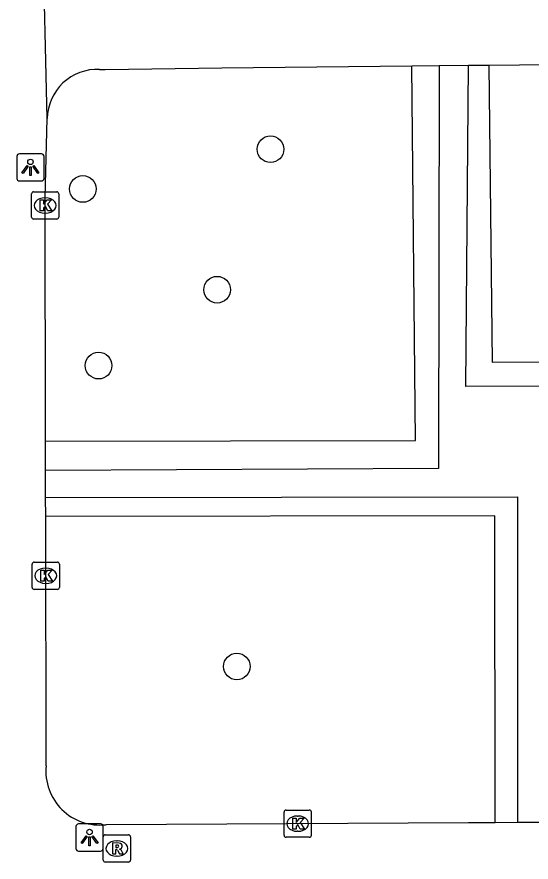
# Model space of a CAD drawing. Extents: x 160732 to 162105, y 387428 to 388479.
# Drawn here: x 161552.23 to 161571.1, y 388137.01 to 388168 of the extents above; entities that cross this region are included whole.
import ezdxf

# ---------------------------------------------------------------- set-up
doc = ezdxf.new("R2010")
doc.units = 0
for name, color, linetype in [('IMGEO_Boom', 7, 'Continuous'), ('IMGEO_Haag', 7, 'Continuous'), ('IMGEO_Kolk', 7, 'Continuous'), ('IMGEO_Lichtpunt', 7, 'Continuous'), ('IMGEO_Rioolput', 7, 'Continuous'), ('IMGEO_Voetpad_halfverhard', 7, 'Continuous'), ('IMGEO_Voetpad_open', 7, 'Continuous')]:
    doc.layers.add(name, color=color, linetype=linetype)

msp = doc.modelspace()

# ---------------------------------------------------------------- linework, layer by layer
at = {"layer": 'IMGEO_Boom'}
for centre in [(161561.538, 388163.145), (161554.653, 388161.689), (161559.581, 388157.996), (161555.232, 388155.213), (161560.305, 388144.183)]:
    msp.add_circle(centre, 0.489, dxfattribs=at)
at = {"layer": 'IMGEO_Haag'}
for points in [[(161553.286, 388152.443), (161566.857, 388152.463), (161566.722, 388166.203)], [(161569.552, 388166.231), (161569.671, 388155.345), (161586.331, 388155.453)], [(161569.789, 388138.456), (161569.767, 388149.707), (161553.29, 388149.682)]]:
    msp.add_lwpolyline(points, dxfattribs=at)
at = {"layer": 'IMGEO_Kolk'}
for p, q in [((161552.771, 388160.659), (161552.771, 388161.511)), ((161552.846, 388161.585), (161553.698, 388161.585)), ((161553.772, 388161.511), (161553.772, 388160.659)), ((161553.259, 388161.365), (161553.284, 388161.365)), ((161553.282, 388160.805), (161553.257, 388160.805)), ((161553.698, 388160.585), (161552.846, 388160.585)), ((161552.792, 388147.083), (161552.792, 388147.935)), ((161552.867, 388148.009), (161553.719, 388148.009)), ((161553.28, 388147.789), (161553.305, 388147.789)), ((161553.793, 388147.935), (161553.793, 388147.083)), ((161553.303, 388147.229), (161553.278, 388147.229)), ((161553.719, 388147.009), (161552.867, 388147.009)), ((161562.037, 388137.993), (161562.037, 388138.845)), ((161562.112, 388138.919), (161562.964, 388138.919)), ((161563.038, 388138.845), (161563.038, 388137.993)), ((161562.525, 388138.699), (161562.55, 388138.699)), ((161562.548, 388138.139), (161562.523, 388138.139)), ((161562.964, 388137.919), (161562.112, 388137.919))]:
    msp.add_line(p, q, dxfattribs=at)
for points in [[(161552.771, 388160.659), (161552.771, 388161.511)], [(161552.846, 388161.585), (161553.698, 388161.585)], [(161553.772, 388161.511), (161553.772, 388160.659)], [(161553.092, 388161.285), (161553.215, 388161.285), (161553.215, 388161.134), (161553.345, 388161.285), (161553.509, 388161.285), (161553.363, 388161.134), (161553.516, 388160.885), (161553.364, 388160.885), (161553.279, 388161.049), (161553.215, 388160.982), (161553.215, 388160.885), (161553.092, 388160.885), (161553.092, 388161.285)], [(161553.698, 388160.585), (161552.846, 388160.585)], [(161552.792, 388147.083), (161552.792, 388147.935)], [(161552.867, 388148.009), (161553.719, 388148.009)], [(161553.793, 388147.935), (161553.793, 388147.083)], [(161553.113, 388147.709), (161553.236, 388147.709), (161553.236, 388147.558), (161553.366, 388147.709), (161553.53, 388147.709), (161553.384, 388147.558), (161553.537, 388147.309), (161553.385, 388147.309), (161553.3, 388147.473), (161553.236, 388147.406), (161553.236, 388147.309), (161553.113, 388147.309), (161553.113, 388147.709)], [(161553.719, 388147.009), (161552.867, 388147.009)], [(161562.037, 388137.993), (161562.037, 388138.845)], [(161562.112, 388138.919), (161562.964, 388138.919)], [(161563.038, 388138.845), (161563.038, 388137.993)], [(161562.358, 388138.619), (161562.481, 388138.619), (161562.481, 388138.468), (161562.611, 388138.619), (161562.775, 388138.619), (161562.629, 388138.468), (161562.782, 388138.219), (161562.63, 388138.219), (161562.545, 388138.383), (161562.481, 388138.316), (161562.481, 388138.219), (161562.358, 388138.219), (161562.358, 388138.619)], [(161562.964, 388137.919), (161562.112, 388137.919)]]:
    msp.add_lwpolyline(points, dxfattribs=at)
for centre, start, end in [((161552.848, 388161.509), 91.552, 178.448), ((161552.848, 388161.509), 91.552, 178.448), ((161553.696, 388161.509), 1.552, 88.448), ((161553.696, 388161.509), 1.552, 88.448), ((161552.848, 388160.661), 181.552, 268.448), ((161552.848, 388160.661), 181.552, 268.448), ((161553.696, 388160.661), 271.552, 358.448), ((161553.696, 388160.661), 271.552, 358.448), ((161552.869, 388147.933), 91.552, 178.448), ((161552.869, 388147.933), 91.552, 178.448), ((161553.717, 388147.933), 1.552, 88.448), ((161553.717, 388147.933), 1.552, 88.448), ((161552.869, 388147.085), 181.552, 268.448), ((161552.869, 388147.085), 181.552, 268.448), ((161553.717, 388147.085), 271.552, 358.448), ((161553.717, 388147.085), 271.552, 358.448), ((161562.114, 388138.843), 91.552, 178.448), ((161562.114, 388138.843), 91.552, 178.448), ((161562.962, 388138.843), 1.552, 88.448), ((161562.962, 388138.843), 1.552, 88.448), ((161562.114, 388137.995), 181.552, 268.448), ((161562.114, 388137.995), 181.552, 268.448), ((161562.962, 388137.995), 271.552, 358.448), ((161562.962, 388137.995), 271.552, 358.448)]:
    msp.add_arc(centre, 0.0765, start, end, dxfattribs=at)
for centre, major_axis, ratio, start_param, end_param in [((161553.258, 388161.085), (-0.387, 0.002), 0.722429, 4.712389, 7.853982), ((161553.283, 388161.085), (-0.39, 0.002), 0.717154, 1.570796, 4.712389), ((161553.279, 388147.509), (-0.387, 0.002), 0.722429, 4.712389, 7.853982), ((161553.304, 388147.509), (-0.39, 0.002), 0.717154, 1.570796, 4.712389), ((161562.524, 388138.419), (-0.387, 0.002), 0.722429, 4.712389, 7.853982), ((161562.549, 388138.419), (-0.39, 0.002), 0.717154, 1.570796, 4.712389)]:
    msp.add_ellipse(centre, major_axis=major_axis, ratio=ratio, start_param=start_param, end_param=end_param, dxfattribs=at)
at = {"layer": 'IMGEO_Lichtpunt'}
for p, q in [((161553.136, 388162.978), (161552.328, 388162.978)), ((161553.136, 388162.978), (161552.328, 388162.978)), ((161552.234, 388162.883), (161552.234, 388162.076)), ((161552.234, 388162.883), (161552.234, 388162.076)), ((161553.23, 388162.076), (161553.23, 388162.883)), ((161553.23, 388162.076), (161553.23, 388162.883)), ((161552.328, 388161.982), (161553.136, 388161.982)), ((161552.328, 388161.982), (161553.136, 388161.982)), ((161554.401, 388138.315), (161554.401, 388137.508)), ((161554.401, 388138.315), (161554.401, 388137.508)), ((161555.303, 388138.41), (161554.495, 388138.41)), ((161555.303, 388138.41), (161554.495, 388138.41)), ((161555.397, 388137.508), (161555.397, 388138.315)), ((161555.397, 388137.508), (161555.397, 388138.315)), ((161554.495, 388137.414), (161555.303, 388137.414)), ((161554.495, 388137.414), (161555.303, 388137.414))]:
    msp.add_line(p, q, dxfattribs=at)
for points in [[(161552.608, 388162.547), (161552.647, 388162.519), (161552.459, 388162.257), (161552.421, 388162.284), (161552.608, 388162.547)], [(161552.71, 388162.499), (161552.757, 388162.499), (161552.757, 388162.177), (161552.71, 388162.177), (161552.71, 388162.499)], [(161552.82, 388162.519), (161552.858, 388162.546), (161553.045, 388162.284), (161553.006, 388162.256), (161552.82, 388162.519)], [(161554.775, 388137.979), (161554.814, 388137.951), (161554.626, 388137.689), (161554.588, 388137.716), (161554.775, 388137.979)], [(161554.877, 388137.931), (161554.924, 388137.931), (161554.924, 388137.609), (161554.877, 388137.609), (161554.877, 388137.931)], [(161554.987, 388137.951), (161555.025, 388137.978), (161555.212, 388137.716), (161555.173, 388137.688), (161554.987, 388137.951)]]:
    msp.add_lwpolyline(points, dxfattribs=at)
for centre in [(161552.733, 388162.681), (161554.9, 388138.113)]:
    msp.add_circle(centre, 0.0994, dxfattribs=at)
for centre, start, end in [((161552.328, 388162.883), 90, 180), ((161552.328, 388162.883), 90, 180), ((161553.136, 388162.883), 0, 90), ((161553.136, 388162.883), 0, 90), ((161552.328, 388162.076), 180, 270), ((161552.328, 388162.076), 180, 270), ((161553.136, 388162.076), 270, 0), ((161553.136, 388162.076), 270, 360), ((161554.495, 388138.315), 90, 180), ((161554.495, 388138.315), 90, 180), ((161555.303, 388138.315), 0, 90), ((161555.303, 388138.315), 0, 90), ((161554.495, 388137.508), 180, 270), ((161554.495, 388137.508), 180, 270), ((161555.303, 388137.508), 270, 0), ((161555.303, 388137.508), 270, 360)]:
    msp.add_arc(centre, 0.0946, start, end, dxfattribs=at)
at = {"layer": 'IMGEO_Rioolput'}
for p, q in [((161555.403, 388137.085), (161555.403, 388137.937)), ((161555.478, 388138.011), (161556.33, 388138.011)), ((161556.404, 388137.937), (161556.404, 388137.085)), ((161555.891, 388137.791), (161555.916, 388137.791)), ((161555.914, 388137.231), (161555.889, 388137.231)), ((161556.33, 388137.011), (161555.478, 388137.011))]:
    msp.add_line(p, q, dxfattribs=at)
for points in [[(161555.403, 388137.085), (161555.403, 388137.937)], [(161555.478, 388138.011), (161556.33, 388138.011)], [(161556.404, 388137.937), (161556.404, 388137.085)], [(161555.992, 388137.709), (161555.74, 388137.711), (161555.74, 388137.311)], [(161555.918, 388137.63), (161555.864, 388137.63), (161555.864, 388137.549)], [(161555.864, 388137.549), (161555.916, 388137.549)], [(161555.74, 388137.311), (161555.864, 388137.311), (161555.864, 388137.473), (161555.875, 388137.473)], [(161555.922, 388137.444), (161555.993, 388137.311), (161556.133, 388137.311), (161556.068, 388137.437)], [(161556.33, 388137.011), (161555.478, 388137.011)]]:
    msp.add_lwpolyline(points, dxfattribs=at)
for centre, radius, start, end in [((161555.48, 388137.935), 0.0765, 91.552, 178.448), ((161555.48, 388137.935), 0.0765, 91.552, 178.448), ((161556.328, 388137.935), 0.0765, 1.552, 88.448), ((161556.328, 388137.935), 0.0765, 1.552, 88.448), ((161555.9, 388137.738), 0.19, 274.7715, 282.9687), ((161555.924, 388137.534), 0.0964, 77.0061, 93.1865), ((161555.938, 388137.591), 0.0378, 276.6634, 79.6772), ((161555.991, 388137.599), 0.109, 350.3612, 89.416), ((161555.989, 388137.599), 0.112, 277.5842, 350.9817), ((161555.874, 388137.42), 0.0533, 26.0293, 88.6989), ((161555.973, 388137.384), 0.108, 29.5134, 73.7905), ((161555.48, 388137.087), 0.0765, 181.552, 268.448), ((161555.48, 388137.087), 0.0765, 181.552, 268.448), ((161556.328, 388137.087), 0.0765, 271.552, 358.448), ((161556.328, 388137.087), 0.0765, 271.552, 358.448)]:
    msp.add_arc(centre, radius, start, end, dxfattribs=at)
for centre, major_axis, ratio, start_param, end_param in [((161555.89, 388137.511), (-0.387, 0.002), 0.722429, 4.712389, 7.853982), ((161555.915, 388137.511), (-0.39, 0.002), 0.717154, 1.570796, 4.712389)]:
    msp.add_ellipse(centre, major_axis=major_axis, ratio=ratio, start_param=start_param, end_param=end_param, dxfattribs=at)
at = {"layer": 'IMGEO_Voetpad_halfverhard'}
for points in [[(161567.734, 388166.213), (161567.704, 388151.44), (161553.288, 388151.369)], [(161586.356, 388154.488), (161568.703, 388154.453), (161568.807, 388166.223)], [(161553.289, 388150.383), (161570.6, 388150.406), (161570.607, 388138.458)]]:
    msp.add_lwpolyline(points, dxfattribs=at)
at = {"layer": 'IMGEO_Voetpad_open'}
for points in [[(161553.349, 388164.268), (161553.187, 388171.105), (161553.19, 388171.167)], [(161569.552, 388166.231), (161584.194, 388166.391)], [(161555.264, 388166.071), (161555.47, 388166.069), (161559.749, 388166.134), (161566.722, 388166.203)], [(161566.722, 388166.203), (161567.734, 388166.213)], [(161567.734, 388166.213), (161568.807, 388166.223)], [(161568.807, 388166.223), (161569.281, 388166.228), (161569.552, 388166.231)], [(161553.286, 388152.443), (161553.273, 388161.373), (161553.349, 388164.268)], [(161553.288, 388151.369), (161553.286, 388152.443)], [(161553.289, 388150.383), (161553.288, 388151.369)], [(161553.29, 388149.682), (161553.289, 388150.383)], [(161553.304, 388140.54), (161553.29, 388149.682)], [(161569.789, 388138.456), (161568.811, 388138.454), (161555.504, 388138.381)], [(161570.607, 388138.458), (161569.789, 388138.456)], [(161571.637, 388138.46), (161570.607, 388138.458)]]:
    msp.add_lwpolyline(points, dxfattribs=at)
for centre, radius, start, end in [((161555.182, 388164.24), 1.833, 87.4376, 179.1116), ((161555.278, 388140.351), 1.983, 174.5419, 276.5359)]:
    msp.add_arc(centre, radius, start, end, dxfattribs=at)

doc.saveas('drawing.dxf')
